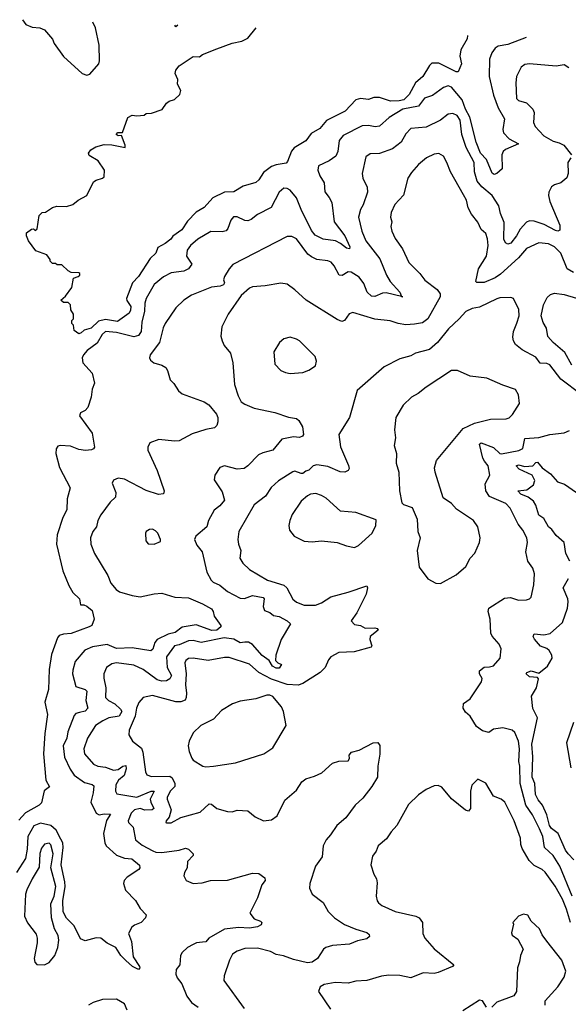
# Model space of a CAD drawing. Extents: x 1690054 to 1842981, y 782881 to 914114.
# Tile 644 of 656: x 1796366 to 1799872, y 902742 to 909038. Entities that reach past the tile are written whole.
import ezdxf

# ---------------------------------------------------------------- set-up
doc = ezdxf.new("R2010")
doc.units = 0

msp = doc.modelspace()

# ---------------------------------------------------------------- linework, layer by layer
at = {"layer": '0CON10XD'}
for points in [[(1796383, 909038), (1796405, 909006.7), (1796445, 908990), (1796495, 908986.7), (1796525, 908972.5), (1796575, 908912.5), (1796586.7, 908885), (1796645, 908803.3), (1796765, 908693.3), (1796795, 908683.8), (1796815, 908690), (1796871.2, 908755), (1796876, 908775), (1796874, 908875), (1796851.2, 908985), (1796832.7, 909022.1)], [(1799229.1, 908937.2), (1799225.2, 908915), (1799185.3, 908845), (1799179.1, 908805), (1799190, 908755), (1799167.5, 908705), (1799155, 908704.2), (1799045, 908759.2), (1798999.7, 908760.3), (1798985, 908745.6), (1798943.5, 908675), (1798895, 908634.6), (1798855, 908559.7), (1798820.9, 908525), (1798791.1, 908518.9), (1798735, 908517.9), (1798665, 908541.3), (1798629.6, 908540.4), (1798595, 908527.3), (1798545, 908534.1), (1798514.5, 908525.5), (1798445.8, 908454.2), (1798326.9, 908393.1), (1798285, 908342.9), (1798229.5, 908310.5), (1798195, 908264.3), (1798120.4, 908219.6), (1798102.8, 908197.2), (1798077.7, 908132.3), (1798068.3, 908121.7), (1798005, 908110.6), (1797975, 908098.5), (1797925, 908061.1), (1797895, 908014.4), (1797875, 907997.3), (1797795, 907972.7), (1797735, 907936.5), (1797675, 907935.3), (1797600.5, 907899.5), (1797545, 907837.5), (1797493.5, 907806.5), (1797439.3, 907750.7), (1797403.1, 907695), (1797345.7, 907654.3), (1797331.5, 907635), (1797295, 907606.2), (1797249.5, 907580.5), (1797236.4, 907545), (1797199.8, 907510.2), (1797125, 907395.8), (1797087.5, 907355), (1797049.2, 907255), (1797051.7, 907241.7), (1797075.8, 907205), (1797075, 907180), (1797065, 907161.2), (1796991.7, 907108.3), (1796915, 907122), (1796869.5, 907110.5), (1796822.5, 907065), (1796777.5, 907052.5), (1796760, 907035), (1796745, 907030), (1796715, 907050), (1796710, 907085), (1796700, 907095), (1796700, 907115), (1796710, 907125), (1796710, 907155), (1796693, 907183), (1796690, 907215), (1796675, 907230), (1796645, 907230), (1796630, 907245), (1796659.3, 907270.7), (1796700, 907325), (1796710, 907385), (1796740, 907395), (1796750, 907405), (1796750, 907415), (1796745, 907420), (1796695, 907422.5), (1796675, 907432.5), (1796635, 907470), (1796605, 907470), (1796595, 907480), (1796575, 907480), (1796560, 907495), (1796560, 907505), (1796540, 907535), (1796470, 907560), (1796422.5, 907625), (1796410, 907655), (1796410, 907675), (1796441.7, 907698.3), (1796455, 907700), (1796465, 907690), (1796478.3, 907701.7), (1796490, 907785), (1796510, 907805), (1796531.7, 907808.3), (1796575, 907836.7), (1796603.9, 907846.1), (1796665, 907844), (1796705, 907856.2), (1796740, 907885), (1796795.6, 907914.4), (1796838.7, 908001.3), (1796855, 908012.5), (1796895, 908024.2), (1796905, 908033.8), (1796908.8, 908075), (1796866.7, 908135), (1796809.3, 908169.3), (1796806.7, 908185), (1796821.2, 908205), (1796853.3, 908225), (1796905, 908240), (1796955, 908238), (1797040, 908220), (1797040, 908235), (1797016.7, 908296.7), (1796995, 908294.4), (1796981.8, 908305), (1796994.1, 908315.9), (1797023.6, 908316.4), (1797057, 908413), (1797085, 908426.7), (1797115, 908422.5), (1797161.7, 908428.3), (1797175, 908437.5), (1797209.3, 908440.7), (1797277, 908463), (1797303.8, 908505), (1797322.4, 908517.6), (1797355, 908527.5), (1797390.5, 908559.5), (1797396.8, 908585), (1797375.3, 908625), (1797376.8, 908655), (1797360.4, 908695), (1797364.3, 908714.3), (1797385, 908742.7), (1797475, 908803.3), (1797515, 908800.9), (1797535, 908815.4), (1797625, 908851.9), (1797725, 908887.8), (1797785, 908900), (1797825, 908920), (1797877.8, 908985.1)], [(1797377.2, 909002.8), (1797365, 908993.3), (1797358.5, 909003.5)], [(1799603.5, 908923.9), (1799485, 908879.1), (1799425, 908869.4), (1799405, 908856), (1799383.7, 908826.3), (1799369.5, 908785), (1799366.4, 908675), (1799394.7, 908555), (1799423.3, 908475), (1799464.4, 908405), (1799454.6, 908335), (1799457.5, 908315), (1799495, 908275.6), (1799553.3, 908245), (1799471.5, 908208.5), (1799455.3, 908195), (1799446.8, 908175), (1799450, 908085), (1799415, 908053.6), (1799397.8, 908047.8), (1799386.3, 908056.4), (1799349.6, 908145), (1799311.9, 908185), (1799284.2, 908255), (1799242.3, 908415), (1799214.8, 908465), (1799193.7, 908525), (1799125, 908607.2), (1799105, 908614.6), (1799074.4, 908605), (1799005, 908553.8), (1798954, 908536), (1798915, 908486), (1798815, 908466.5), (1798728.1, 908411.9), (1798665, 908356.5), (1798637.8, 908352.2), (1798595, 908361.2), (1798555, 908358.9), (1798432.6, 908297.4), (1798408.1, 908265), (1798398.9, 908195), (1798385.6, 908165), (1798344, 908135), (1798275, 908104.2), (1798271.6, 908075), (1798285, 908039.4), (1798311.9, 907995), (1798316.8, 907936.8), (1798345, 907902), (1798360.2, 907870.2), (1798375.3, 907745), (1798445, 907655.4), (1798476.4, 907585), (1798475, 907573.3), (1798455, 907577.5), (1798416.6, 907606.6), (1798385, 907623.5), (1798305, 907634.4), (1798255, 907659.5), (1798231, 907691), (1798164.6, 907825.4), (1798135, 907899.7), (1798095, 907947.6), (1798075, 907959.3), (1798055, 907961.1), (1798025, 907935.8), (1797973.6, 907836.4), (1797885, 907792.9), (1797845, 907760), (1797825, 907752.5), (1797805, 907754.2), (1797755, 907777.5), (1797732.9, 907777.1), (1797715, 907756.7), (1797697.2, 907702.8), (1797685, 907688.6), (1797659.3, 907680.7), (1797586.7, 907683.3), (1797505, 907634.4), (1797458.1, 907595), (1797435.6, 907565), (1797432.9, 907525), (1797465.6, 907475), (1797445.6, 907445), (1797415, 907429.6), (1797335, 907418.7), (1797285.9, 907394.1), (1797225.6, 907345), (1797175.4, 907254.6), (1797166.4, 907225), (1797163.6, 907173.6), (1797147.5, 907105), (1797141.8, 907045), (1797125, 907018.9), (1797095, 907011.3), (1796985, 907038.9), (1796915, 907043.5), (1796893.3, 907025), (1796860.5, 906969.5), (1796796.3, 906923.7), (1796773.1, 906895), (1796765.7, 906875), (1796769.4, 906845), (1796828.3, 906778.3), (1796844.6, 906714.6), (1796828.8, 906675), (1796822.7, 906625), (1796801.3, 906558.7), (1796785, 906539.6), (1796755.5, 906524.5), (1796747.5, 906505), (1796830, 906395), (1796843.8, 906305), (1796838.8, 906295), (1796825, 906288), (1796786.8, 906283.2), (1796745, 906289.4), (1796690.4, 906310.4), (1796624.2, 906315.8), (1796609.5, 906310.5), (1796598.8, 906295), (1796598, 906265), (1796621.4, 906175), (1796688.6, 906045), (1796668.6, 905975), (1796667.1, 905905), (1796641.9, 905855), (1796605.5, 905745), (1796601.8, 905685), (1796642.7, 905515), (1796679.8, 905419.8), (1796705.4, 905375.4), (1796749.2, 905335), (1796755, 905296.7), (1796775, 905296.2), (1796795, 905287.5), (1796830, 905260), (1796841.8, 905205), (1796826.5, 905165), (1796809.2, 905155), (1796695, 905113), (1796645, 905110), (1796619.3, 905100.7), (1796607.5, 905085), (1796569.2, 904979.2), (1796553.8, 904883.8), (1796549.2, 904755), (1796527.5, 904675), (1796542.9, 904595), (1796525.9, 904475), (1796519.2, 904345), (1796532.5, 904175), (1796557, 904133), (1796523, 904107), (1796505, 904030), (1796490, 904015), (1796403, 903967), (1796361.1, 903918.9)], [(1799875, 908729.2), (1799845, 908749.2), (1799795, 908740), (1799625, 908756.2), (1799595, 908751.5), (1799571.4, 908735), (1799541.8, 908675), (1799537.7, 908635), (1799541.7, 908535), (1799555, 908521.3), (1799605, 908505.4), (1799645.6, 908465), (1799653.3, 908445), (1799650, 908380), (1799660, 908355), (1799715.7, 908295), (1799775, 908261.5), (1799815, 908251.1), (1799844, 908235), (1799893.3, 908175)], [(1799888.8, 908155), (1799870, 908125), (1799871.4, 908055), (1799862.2, 908027.8), (1799825, 907994), (1799785, 907982), (1799765, 907968.8), (1799748.6, 907935), (1799745.8, 907914.2), (1799754.6, 907875), (1799819.1, 907725), (1799818.2, 907691.8), (1799805, 907686.7), (1799790.9, 907690.9), (1799718.1, 907728.1), (1799655, 907750.4), (1799625, 907751.2), (1799605, 907742.5), (1799565, 907697.9), (1799541.8, 907655), (1799505, 907608.5), (1799485, 907602.5), (1799471.1, 907611.1), (1799461.1, 907635), (1799461.7, 907741.7), (1799438.3, 907798.3), (1799427.6, 907847.6), (1799385, 907913.5), (1799319.7, 907969.7), (1799290.5, 908005), (1799273.1, 908065), (1799270.9, 908125), (1799220.2, 908220.2), (1799192.4, 908305), (1799180.8, 908395), (1799161.9, 908425), (1799135, 908437.7), (1799105, 908434.6), (1799055, 908396.2), (1798965, 908351.2), (1798865, 908343.1), (1798835, 908308), (1798803.3, 908255), (1798747.9, 908212.1), (1798665, 908181.5), (1798605, 908180), (1798578.7, 908161.3), (1798554.3, 908055), (1798560, 908025), (1798586.3, 907966.3), (1798590, 907935), (1798561.5, 907855), (1798544.5, 907825), (1798531.5, 907775), (1798553.8, 907685), (1798578.9, 907625), (1798668, 907508), (1798711.1, 907405), (1798734.1, 907365), (1798795.8, 907295), (1798806.5, 907267.2), (1798815.5, 907265), (1798806.5, 907267.2), (1798708.7, 907291.3), (1798685, 907288.7), (1798635, 907267.4), (1798615, 907269.8), (1798587.5, 907295), (1798565, 907350.8), (1798535, 907391.2), (1798485, 907423.5), (1798465, 907426.5), (1798427.6, 907402.4), (1798408.6, 907405), (1798375.4, 907465), (1798356.6, 907486.6), (1798335, 907497.2), (1798265, 907505.2), (1798230.7, 907520.7), (1798208.7, 907538.7), (1798135, 907637.1), (1798105, 907652), (1798075, 907650.8), (1797728, 907472), (1797703.9, 907446.1), (1797674.5, 907395), (1797668.1, 907375), (1797674.3, 907355), (1797668, 907342), (1797646.6, 907333.4), (1797592.9, 907327.1), (1797463.8, 907276.2), (1797415, 907245.6), (1797364.3, 907195), (1797295, 907095.8), (1797282.7, 907067.3), (1797260.6, 906975), (1797200, 906895), (1797196, 906875), (1797201.3, 906861.3), (1797223.7, 906843.7), (1797275, 906829.4), (1797300, 906815), (1797311.4, 906795), (1797328, 906735), (1797351.7, 906711.7), (1797381.2, 906665), (1797403.8, 906645), (1797544.6, 906594.6), (1797575, 906575.6), (1797624.5, 906515), (1797632.2, 906495), (1797633.2, 906466.8), (1797626.7, 906443.3), (1797611.3, 906428.7), (1797555, 906418.2), (1797469.4, 906390.6), (1797384.3, 906345.7), (1797355, 906343.3), (1797255, 906354.3), (1797198.3, 906331.7), (1797184, 906305), (1797186, 906285), (1797245.5, 906155), (1797288.9, 906025), (1797284.2, 906005.8), (1797253, 906003), (1797175, 906028.1), (1797035, 906100.6), (1796994.4, 906105.6), (1796965, 906093.8), (1796957.5, 906075), (1796980, 906015), (1796977.5, 905985), (1796945, 905952.5), (1796885, 905872), (1796865.5, 905835), (1796856.7, 905795), (1796834.4, 905765), (1796818.1, 905725), (1796820.6, 905685), (1796844.3, 905625), (1796930, 905485), (1796948.1, 905435), (1796982.9, 905395), (1797005, 905380), (1797084.4, 905355.6), (1797135, 905347.5), (1797225, 905367.3), (1797275, 905371.9), (1797356.6, 905346.6), (1797445, 905340.9), (1797535, 905303.1), (1797591.7, 905271.7), (1797603.3, 905255), (1797608.8, 905225), (1797652, 905165), (1797652, 905155), (1797625, 905133.7), (1797595, 905132.4), (1797495, 905168.4), (1797405, 905153.7), (1797359.9, 905120.1), (1797315, 905109.1), (1797245.3, 905074.7), (1797230, 905055), (1797217.1, 905012.9), (1797205, 905003.1), (1797085, 905020.9), (1796985, 905017), (1796925, 905042.6), (1796831.2, 905028.8), (1796782.3, 905007.7), (1796721.1, 904935), (1796705, 904880), (1796703.8, 904855), (1796724.5, 904775), (1796785.5, 904755.5), (1796795.9, 904745), (1796788.5, 904685), (1796801.1, 904635), (1796785, 904616.8), (1796748.1, 904608.1), (1796725, 904601.2), (1796715, 904590), (1796673.1, 904485), (1796666.4, 904445), (1796644.1, 904395), (1796652.1, 904322.1), (1796688, 904245), (1796715, 904206.8), (1796781.1, 904161.1), (1796828.7, 904148.7), (1796840, 904140), (1796836.2, 904095), (1796820.7, 904035), (1796855.4, 903965.4), (1796875, 903954.6), (1796905, 903960.8), (1796947.2, 903957.2), (1796921.9, 903918.1), (1796900.9, 903835), (1796909.5, 903775), (1796918.4, 903755), (1796985, 903695.5), (1797035, 903677.5), (1797082.8, 903672.8), (1797132.4, 903632.4), (1797134.7, 903615), (1797127.9, 903605), (1797052.2, 903555), (1797034.5, 903535), (1797028.6, 903515), (1797041.3, 903471.3), (1797105.4, 903405.4), (1797135, 903354.2), (1797174, 903315), (1797170, 903295), (1797143.3, 903265), (1797100.9, 903249.1), (1797082, 903235), (1797062, 903195), (1797080.6, 903145), (1797091.5, 903045), (1797132.2, 902985), (1797132.9, 902975), (1797125, 902965.8), (1797087.1, 902985), (1797045, 903022.1), (1797012.6, 903055), (1796979.6, 903105), (1796924.3, 903134.3), (1796885, 903165.3), (1796855, 903167.3), (1796785, 903148.5), (1796755, 903161.9), (1796714, 903244), (1796665, 903293.4), (1796643.6, 903333.6), (1796642.6, 903405), (1796656, 903495), (1796654.9, 903525), (1796630.6, 903635), (1796644.9, 903745), (1796640.8, 903775), (1796629.2, 903799.2), (1796600.2, 903855), (1796565, 903885.7), (1796498.5, 903901.5), (1796457.1, 903882.9), (1796418.3, 903815), (1796414.1, 903735), (1796403.8, 903675), (1796345.2, 903584.8)], [(1799905, 907420.8), (1799865, 907444), (1799825, 907544.3), (1799784.4, 907585), (1799745, 907605.8), (1799685, 907611.5), (1799604.8, 907575.2), (1799554.5, 907515.5), (1799439.2, 907410.8), (1799405, 907387.4), (1799335, 907356.8), (1799288.7, 907358.7), (1799281.9, 907365), (1799298.9, 907445), (1799350, 907525), (1799359.6, 907595), (1799356.9, 907636.9), (1799345, 907671.4), (1799315.5, 907695.5), (1799295, 907744.2), (1799254.5, 907795), (1799233.2, 907835), (1799221.5, 907885), (1799202, 907918), (1799118.9, 908065), (1799096.5, 908125), (1799074, 908165), (1799045, 908181.4), (1799015, 908177.8), (1798965.5, 908154.5), (1798915, 908112.5), (1798869.3, 908060.7), (1798847.5, 908025), (1798819.2, 907915), (1798764.6, 907855.4), (1798740.6, 907805), (1798735.6, 907775), (1798744.3, 907745), (1798737.5, 907715), (1798743.9, 907686.1), (1798765, 907638.8), (1798812.4, 907572.4), (1798854.2, 907485), (1798924, 907415), (1798955, 907372), (1799033.4, 907313.4), (1799052.9, 907285), (1799052.5, 907265), (1798975.6, 907125), (1798940.2, 907099.8), (1798890.3, 907090.3), (1798835, 907086.7), (1798785, 907094.5), (1798732.9, 907112.9), (1798635, 907123.1), (1798495, 907166.5), (1798472.1, 907157.9), (1798442, 907115), (1798425, 907108.1), (1798395, 907121.1), (1798196.2, 907245), (1798125, 907311.4), (1798075, 907347.1), (1798035, 907354.3), (1797935, 907335.5), (1797855, 907329.5), (1797835, 907321.1), (1797782.1, 907275), (1797699.4, 907155), (1797657.5, 907075), (1797652.5, 907015), (1797659.2, 906985), (1797672.5, 906955), (1797714.3, 906905), (1797727.5, 906845), (1797738.1, 906705), (1797762.4, 906632.4), (1797782, 906595), (1797805, 906578.9), (1797865, 906553.8), (1797997.4, 906527.4), (1798085, 906497.5), (1798135, 906487.5), (1798150, 906475), (1798174.2, 906435), (1798180.8, 906385), (1798174, 906375), (1798155, 906367.5), (1798115, 906370), (1798041.2, 906355), (1797985, 906285.6), (1797921.1, 906268.9), (1797892, 906255), (1797824.2, 906185), (1797801.2, 906168.8), (1797755, 906164.5), (1797675, 906185.7), (1797644.5, 906175.5), (1797612.5, 906125), (1797608.1, 906095), (1797659.5, 906019.5), (1797674.4, 905965), (1797645, 905928.9), (1797608.9, 905901.1), (1797573.6, 905835), (1797562.5, 905795), (1797491.2, 905735), (1797484, 905715), (1797497.7, 905677.7), (1797532.9, 905635), (1797561.8, 905505), (1797588.9, 905455), (1797602.1, 905442.1), (1797645, 905422), (1797695, 905382.3), (1797775, 905338.5), (1797803.8, 905336.2), (1797855, 905355.4), (1797922.7, 905342.7), (1797928.5, 905335), (1797922.3, 905285), (1797930.6, 905260.6), (1797965, 905247.5), (1797988.6, 905228.6), (1798025, 905221.2), (1798076.2, 905195), (1798096.7, 905175), (1798037.5, 905075), (1798002.5, 904975), (1798001.7, 904941.7), (1798016.4, 904926.4), (1798040, 904915), (1798025, 904892.5), (1798005, 904890.8), (1797982.5, 904905), (1797960, 904940), (1797915, 904971.8), (1797853.5, 905043.5), (1797827.4, 905057.4), (1797805, 905057.5)], [(1799955, 906642), (1799825, 906740), (1799755, 906830.5), (1799735, 906840.7), (1799692, 906842), (1799665, 906880.8), (1799577.4, 906927.4), (1799535, 906962), (1799521.1, 906985), (1799517.9, 907007.9), (1799522.9, 907045), (1799542.7, 907097.3), (1799559.4, 907145), (1799556.7, 907185), (1799521.2, 907255), (1799505, 907262.5), (1799435, 907260), (1799415, 907253.5), (1799305, 907199.1), (1799258.1, 907191.9), (1799217.2, 907172.8), (1799175.3, 907124.7), (1799107.6, 907062.4), (1799035.7, 906974.3), (1798985, 906929.1), (1798895, 906905.5), (1798865, 906887.8), (1798795, 906869.4), (1798695, 906819.2), (1798522.3, 906667.7), (1798474.2, 906495), (1798406, 906385), (1798417.5, 906307.5), (1798468.6, 906188.6), (1798470.9, 906169.1), (1798464.5, 906155), (1798445, 906145.3), (1798415, 906146.8), (1798335, 906180.7), (1798265, 906191.5), (1798242.5, 906185), (1798215, 906157.5), (1798195, 906152.1), (1798175, 906137.1), (1798165, 906135.4), (1798125, 906150.9), (1798112.7, 906147.3), (1798021.2, 906088.8), (1797974.1, 906045.9), (1797937.9, 905992.1), (1797864.6, 905935.4), (1797766.5, 905765), (1797760.5, 905715), (1797764.3, 905685), (1797779.2, 905645), (1797774, 905595), (1797792.6, 905562.6), (1797835, 905522), (1797950, 905455), (1798055, 905422.2), (1798073.3, 905405), (1798112.6, 905332.6), (1798135, 905314.3), (1798185, 905295.6), (1798256.3, 905293.6), (1798295, 905308.9), (1798355, 905348.8), (1798465, 905377.3), (1798585, 905418.8), (1798590, 905405), (1798581.5, 905365), (1798520.4, 905245), (1798484.2, 905195), (1798505, 905170), (1798545, 905164.5), (1798575, 905147.3), (1798635, 905149.5), (1798650, 905145), (1798656.2, 905135), (1798605, 905093.8), (1798603.2, 905075), (1798616.7, 905035), (1798612.5, 905025), (1798503.6, 904996.4), (1798405, 904992.9), (1798355.6, 904964.4), (1798340, 904945), (1798318.8, 904895), (1798285.5, 904864.5), (1798175.9, 904794.1), (1798146.5, 904783.5), (1798075, 904787.6), (1797975, 904821), (1797894.6, 904864.6), (1797835, 904917.5), (1797705, 904959.1), (1797675, 904959.5), (1797571.2, 904941.2), (1797475, 904956.2), (1797445, 904952.5), (1797428.7, 904941.3), (1797420.9, 904925), (1797429.3, 904855), (1797425.8, 904785), (1797432.4, 904732.4), (1797431, 904705), (1797423.1, 904686.9), (1797396.1, 904676.1), (1797365, 904677.2), (1797213.9, 904716.1), (1797155.5, 904704.5), (1797127.6, 904672.4), (1797113.3, 904635), (1797104.7, 904585.3), (1797066.2, 904495), (1797063.8, 904465), (1797086.7, 904425), (1797145, 904380), (1797153.6, 904355), (1797169.1, 904229.1), (1797179.3, 904209.3), (1797209.3, 904199.3), (1797325, 904202.2), (1797340.8, 904190.8), (1797358.2, 904155), (1797357.3, 904135), (1797328.2, 904105), (1797308.9, 904065), (1797307.8, 904055), (1797334, 903985), (1797321.1, 903938.9), (1797301.2, 903915), (1797300, 903905), (1797305, 903902.5), (1797335, 903903.8), (1797395, 903937.3), (1797519.5, 903970.5), (1797576.1, 904023.9), (1797591.2, 904021.2), (1797625, 903994.3), (1797695, 903974.3), (1797724.2, 903974.2), (1797755, 903982.9), (1797825, 903980), (1797871.2, 903941.2), (1797925, 903916), (1797975, 903921.4), (1798011.7, 903948.3), (1798061.2, 904048.8), (1798135, 904112.5), (1798170, 904165), (1798195.7, 904184.3), (1798249.4, 904200.6), (1798296.6, 904223.4), (1798365, 904284), (1798405, 904296.2), (1798465, 904300), (1798473.3, 904315), (1798472.5, 904335), (1798486.2, 904353.8), (1798535, 904368), (1798625, 904413.3), (1798655.8, 904415.8), (1798667.5, 904397.5), (1798667.9, 904342.1), (1798654.2, 904265), (1798653.3, 904195), (1798617.5, 904135), (1798559.3, 904060.7), (1798509.2, 904015), (1798450.8, 903935), (1798392, 903885), (1798353.4, 903826.6), (1798324.3, 903795), (1798305.8, 903755), (1798299.2, 903685), (1798255.8, 903625), (1798220, 903515), (1798217.8, 903485), (1798235, 903446), (1798305, 903394), (1798338, 903335), (1798377.5, 903295), (1798443, 903253), (1798515, 903221.9), (1798585, 903200.6), (1798599.5, 903189.5), (1798602.5, 903175), (1798585, 903160.9), (1798525, 903149.4), (1798475, 903126.5), (1798365, 903118.5), (1798323.4, 903106.6), (1798308.8, 903095), (1798268.8, 903035), (1798235, 903011.1), (1798205, 903008.5), (1798115, 903028.9), (1798052.9, 903052.9), (1798005, 903060.7), (1797969.8, 903079.8), (1797885, 903101.4), (1797805, 903099.3), (1797755, 903083.1), (1797726.6, 903063.4), (1797707.1, 903025), (1797673.1, 902925), (1797670, 902895), (1797800, 902715)], [(1799895, 906829.4), (1799850.1, 906910.1), (1799775, 906974.6), (1799742, 907012), (1799733.1, 907065), (1799711.5, 907101.5), (1799699.3, 907145), (1799714.7, 907215), (1799738.2, 907261.8), (1799758.6, 907281.4), (1799785, 907289.5), (1799845, 907280.5), (1800003.1, 907233.1)], [(1798095, 906776), (1798175, 906782), (1798215, 906796.7), (1798257.5, 906825), (1798262.5, 906855), (1798253.6, 906883.6), (1798155, 906984), (1798135, 906995.8), (1798095, 907007.5), (1798055, 906997.5), (1798026.2, 906975), (1797990, 906915), (1797996.7, 906835), (1798035.9, 906795.9), (1798065, 906782), (1798095, 906776)], [(1799055, 905434), (1799155, 905488), (1799217.7, 905542.3), (1799245.9, 905594.1), (1799275, 905627.5), (1799305.7, 905694.3), (1799309.2, 905725), (1799294.4, 905794.4), (1799265.8, 905835), (1799158.3, 905908.3), (1799126.7, 905945), (1799071.7, 905981.7), (1799021.2, 906145), (1799018.3, 906171.7), (1799029.5, 906220.5), (1799200.8, 906425), (1799271.9, 906458.1), (1799375, 906484.2), (1799475, 906486.7), (1799495, 906493.3), (1799515, 906513.8), (1799560, 906585), (1799555, 906640), (1799535, 906672.5), (1799455, 906700.8), (1799352.5, 906745), (1799245, 906758.8), (1799164.1, 906794.1), (1799125, 906796), (1798965, 906689.2), (1798912.6, 906647.4), (1798870, 906625), (1798817, 906573), (1798770, 906495), (1798760.8, 906415), (1798768, 906365), (1798758.8, 906315), (1798773.8, 906265), (1798772.3, 906202.3), (1798788.8, 906145), (1798793.8, 906025), (1798808.3, 905948.3), (1798818.3, 905938.3), (1798875, 905920), (1798906.7, 905845), (1798910, 905765), (1798926, 905725), (1798906.2, 905645), (1798918.3, 905538.3), (1798975, 905462.5), (1799026.1, 905436.1), (1799055, 905434)], [(1799896.7, 903435), (1799818.6, 903625), (1799775.3, 903695), (1799719.7, 903745), (1799708.8, 903815), (1799687.8, 903865), (1799643.3, 903955), (1799601.7, 904015), (1799564, 904155), (1799562.4, 904265), (1799555.3, 904295), (1799560.4, 904375), (1799554.4, 904425), (1799530.9, 904480.9), (1799514.3, 904494.3), (1799455, 904509.2), (1799395, 904501.2), (1799365, 904481.2), (1799325, 904490), (1799285, 904518), (1799244.7, 904584.7), (1799215, 904611.4), (1799200.9, 904635), (1799203.5, 904665), (1799244.8, 904695.2), (1799318.6, 904805), (1799322.5, 904825), (1799304.7, 904855), (1799305.4, 904875), (1799335, 904897.9), (1799369.3, 904899.3), (1799395, 904906.2), (1799437.1, 904955), (1799443.1, 905015), (1799430, 905045), (1799385.4, 905095.4), (1799376.5, 905115), (1799372.2, 905205), (1799360, 905255), (1799364, 905275), (1799465, 905340), (1799503.2, 905343.2), (1799555, 905325.8), (1799605, 905328), (1799624.3, 905335.7), (1799634.2, 905345.8), (1799652.5, 905425), (1799656.9, 905495), (1799645, 905531.2), (1799613.8, 905575), (1799600, 905635), (1799610.6, 905695), (1799607.8, 905725), (1799582.5, 905775), (1799551.8, 905811.8), (1799501.4, 905915), (1799474, 905944), (1799369.5, 905989.5), (1799345.6, 906025), (1799340.5, 906069.5), (1799371.4, 906125), (1799360, 906185), (1799336.8, 906215), (1799326.2, 906235), (1799304.1, 906325), (1799315, 906333.3), (1799395, 906302.4), (1799434.1, 906265), (1799445, 906261.6), (1799557.2, 906282.8), (1799582.8, 906297.2), (1799595, 906360), (1799685, 906365.7), (1799755, 906385.7), (1799845, 906396.2), (1799879.7, 906410.3)], [(1799882.5, 905575), (1799855.6, 905625), (1799845.3, 905695.3), (1799795, 905739.2), (1799767.8, 905777.8), (1799745.5, 905795.5), (1799715, 905848.6), (1799685, 905870), (1799664.7, 905934.7), (1799649.6, 905959.6), (1799616.9, 905985), (1799569.1, 906005), (1799550, 906025), (1799607.2, 906032.8), (1799650.5, 906065), (1799658.1, 906091.9), (1799641.2, 906125), (1799558.2, 906165), (1799538.2, 906185), (1799555, 906191.1), (1799595, 906182.2), (1799645, 906184.7), (1799665, 906206.4), (1799675, 906208.2), (1799705, 906171.9), (1799758.9, 906135), (1799803.9, 906083.9), (1799848, 906068), (1799925, 906015.7)], [(1798505, 905663.8), (1798532.5, 905675), (1798618.8, 905755), (1798643.3, 905805), (1798645, 905840), (1798515, 905886), (1798415.7, 905895.7), (1798325, 905978), (1798295, 905995.8), (1798257.9, 906007.9), (1798225, 906004.2), (1798205, 905994.2), (1798165, 905958.8), (1798108, 905875), (1798092, 905835), (1798086.2, 905805), (1798090, 905775), (1798120, 905735), (1798185, 905704.2), (1798235, 905699.2), (1798295, 905705.6), (1798395, 905695.8), (1798455, 905673.3), (1798505, 905663.8)], [(1797225, 905683.8), (1797265, 905702.5), (1797266.7, 905715), (1797248, 905755), (1797235, 905768.8), (1797215, 905780), (1797195, 905778.8), (1797174.1, 905765.9), (1797170, 905755), (1797172.5, 905705), (1797186.4, 905686.4), (1797225, 905683.8)], [(1799907.3, 903667.3), (1799871.9, 903705), (1799855, 903728.9), (1799806.7, 903835), (1799765, 903867.5), (1799752.1, 903885), (1799734.9, 903954.9), (1799707, 904015), (1799679.7, 904049.7), (1799663.6, 904085), (1799658.9, 904155), (1799641.5, 904195), (1799645.1, 904324.9), (1799639.1, 904405), (1799675.8, 904575), (1799645, 904633.8), (1799636.5, 904713.5), (1799668.2, 904765), (1799683, 904823), (1799675, 904832.5), (1799625, 904836.7), (1799603.3, 904855), (1799606.7, 904865), (1799635, 904873.8), (1799685, 904860), (1799740, 904905), (1799769.2, 904955), (1799767.5, 904975), (1799751.1, 905005), (1799735, 905018.2), (1799695, 905032.1), (1799657.1, 905077.1), (1799647.9, 905095), (1799655, 905111.1), (1799715, 905104.8), (1799756.5, 905113.5), (1799835.6, 905184.4), (1799866.7, 905275), (1799872.6, 905315), (1799869.7, 905335), (1799838.9, 905405), (1799873.9, 905465)], [(1797805, 905057.5), (1797774.2, 905054.2), (1797735, 905077.7), (1797673.3, 905086.7), (1797525, 905056.1), (1797475, 905067.8), (1797445, 905067.5), (1797385, 905041), (1797355, 905034.6), (1797305, 904964), (1797309.4, 904895), (1797336.4, 904845), (1797325, 904823.3), (1797305, 904811.3), (1797275, 904809.3), (1797245, 904816.8), (1797155, 904883.7), (1797095, 904910.3), (1796985, 904925.3), (1796955, 904919.6), (1796921.9, 904895), (1796904.4, 904855), (1796903.2, 904826.8), (1796917.1, 904765), (1796914.6, 904705), (1796933.3, 904685), (1796975, 904663.2), (1797010.2, 904630.2), (1797018.4, 904615), (1797002.3, 904585), (1796935, 904574.8), (1796897.3, 904555), (1796850.4, 904525), (1796799.2, 904445), (1796776.9, 904375), (1796780.4, 904345), (1796838.8, 904278.8), (1796865, 904265.3), (1796915, 904258.2), (1796965, 904240), (1796996.1, 904243.9), (1797025.6, 904265), (1797045, 904268.5), (1797047.4, 904247.4), (1797033.8, 904205), (1796998.6, 904175), (1796979.7, 904145), (1796977.8, 904105), (1796987.5, 904087.5), (1797115, 904066.7), (1797205.3, 904105.3), (1797226.3, 904106.3), (1797200.6, 904055), (1797204, 904035), (1797224.4, 903995), (1797213.7, 903986.3), (1797165, 903984.6), (1797135, 903994), (1797098.9, 903985), (1797078.9, 903965), (1797060, 903915), (1797061.5, 903905), (1797090.5, 903875), (1797105.6, 903795), (1797149.2, 903759.3), (1797216.1, 903723.9), (1797235.4, 903715.4), (1797275, 903712.3), (1797385, 903727.3), (1797425, 903740.6), (1797445, 903734.2), (1797473.8, 903705), (1797473.8, 903695), (1797438.9, 903655), (1797436.7, 903615), (1797419.2, 903585), (1797416, 903565), (1797430, 903535), (1797475, 903515.7), (1797531.3, 903518.7), (1797585, 903533.5), (1797695, 903536.9), (1797855, 903580), (1797895, 903578), (1797932, 903552), (1797934, 903535), (1797914.3, 903505.7), (1797886.6, 903423.4), (1797836.2, 903325), (1797865, 903288), (1797906.2, 903275), (1797914, 903265), (1797909.7, 903250.3), (1797885, 903237.5), (1797835, 903230), (1797765, 903232.9), (1797675, 903222.9), (1797575, 903164.5), (1797555, 903141.9), (1797535, 903139.1), (1797495.4, 903134.6), (1797474.7, 903125.3), (1797438.8, 903105), (1797405, 903073.3), (1797393.8, 903055), (1797389.2, 902995), (1797365.5, 902964.5), (1797364.6, 902934.6), (1797372.7, 902912.7), (1797402.6, 902872.6), (1797433.3, 902795), (1797464, 902754), (1797506, 902725)], [(1797555, 904260.6), (1797605, 904264.4), (1797746.4, 904286.4), (1797927.5, 904345), (1797985, 904383.3), (1798068.8, 904525), (1798052, 904615), (1798040, 904645), (1797985, 904711.2), (1797965, 904720), (1797945, 904718.8), (1797875, 904696), (1797775, 904680.8), (1797727, 904663), (1797655, 904622), (1797603.8, 904565), (1797524.5, 904525.5), (1797475, 904478.8), (1797449.2, 904425), (1797443.1, 904395), (1797448.8, 904358.8), (1797465.8, 904315.8), (1797474.4, 904304.4), (1797535.6, 904265.6), (1797555, 904260.6)], [(1799905.8, 904545), (1799861.4, 904415), (1799889.1, 904255)], [(1799886.5, 903265), (1799861.8, 903351.8), (1799836.1, 903415), (1799788.4, 903498.4), (1799725, 903587.8), (1799705, 903604.4), (1799655, 903629.4), (1799622.9, 903662.9), (1799577.9, 903737.9), (1799569.5, 903765), (1799567.5, 903805), (1799525.6, 903915), (1799466.2, 904035), (1799443.3, 904055), (1799395, 904073.3), (1799345, 904156), (1799295, 904181.2), (1799256.8, 904143.2), (1799247.1, 904105), (1799247.5, 903995), (1799235, 903976.7), (1799215, 903984.2), (1799125, 904055.8), (1799065, 904130), (1799041.7, 904141.7), (1799015, 904140), (1798965, 904116.2), (1798915, 904082), (1798850.3, 904019.7), (1798777.5, 903885), (1798740, 903845), (1798710, 903800), (1798656.2, 903755), (1798645, 903722.5), (1798621.2, 903688.8), (1798610, 903635), (1798629.2, 903575), (1798647.5, 903545), (1798651.7, 903518.3), (1798644, 903435), (1798650, 903405), (1798660.3, 903390.3), (1798680, 903375), (1798765, 903336), (1798897.5, 903305), (1798918.8, 903295), (1798940, 903265), (1798942.9, 903195), (1798954.6, 903164.6), (1799015, 903097.1), (1799140, 902995), (1799132.5, 902985), (1799040, 902945), (1799015, 902940), (1798945, 902942.7), (1798865, 902912.5), (1798795, 902926.7), (1798725, 902929.6), (1798677.6, 902922.4), (1798585, 902895.6), (1798515, 902891.1), (1798465, 902878.5), (1798382.7, 902882.7), (1798311.3, 902868.7), (1798286.7, 902855), (1798276.7, 902825), (1798351.9, 902711.9)], [(1796525, 902994), (1796555, 903008.8), (1796590.6, 903055), (1796610, 903105), (1796616.4, 903153.6), (1796612.4, 903182.4), (1796589.2, 903225), (1796569.5, 903295), (1796565.3, 903385), (1796586.2, 903433.8), (1796597.5, 903495), (1796565.6, 903615), (1796580, 903705), (1796565, 903761.2), (1796555, 903772.5), (1796525, 903765.7), (1796505, 903741.2), (1796495, 903707.5), (1796491.5, 903618.5), (1796445.3, 903544.7), (1796410.8, 903475), (1796403.1, 903446.9), (1796396.8, 903305), (1796415, 903264.2), (1796470.5, 903190.5), (1796477.8, 903165), (1796478.5, 903135), (1796459.1, 903035), (1796461.8, 903011.8), (1796475, 902998), (1796525, 902994)], [(1799725, 902737.5), (1799723.8, 902765), (1799806, 902855), (1799846.2, 902915), (1799857.5, 902955), (1799831.4, 903025), (1799735, 903146.2), (1799705.7, 903185.7), (1799687.5, 903225), (1799634.1, 903274.1), (1799613, 903313), (1799585, 903318.8), (1799555, 903306.2), (1799517.5, 903265), (1799522.5, 903255), (1799509.3, 903199.3), (1799513.3, 903185), (1799548.8, 903158.8), (1799583.8, 903095), (1799566.2, 903055), (1799561.2, 903015), (1799546.7, 902975), (1799540.8, 902825), (1799525, 902796.2), (1799415, 902756), (1799383.8, 902725)], [(1797052.5, 902705), (1797035.5, 902745.5), (1796985, 902776.2), (1796895, 902772.5), (1796836.1, 902753.9), (1796805, 902738)], [(1799350, 902725), (1799325, 902763.8), (1799305, 902768.8), (1799198.3, 902701.7)]]:
    msp.add_lwpolyline(points, dxfattribs=at)

doc.saveas('drawing.dxf')
